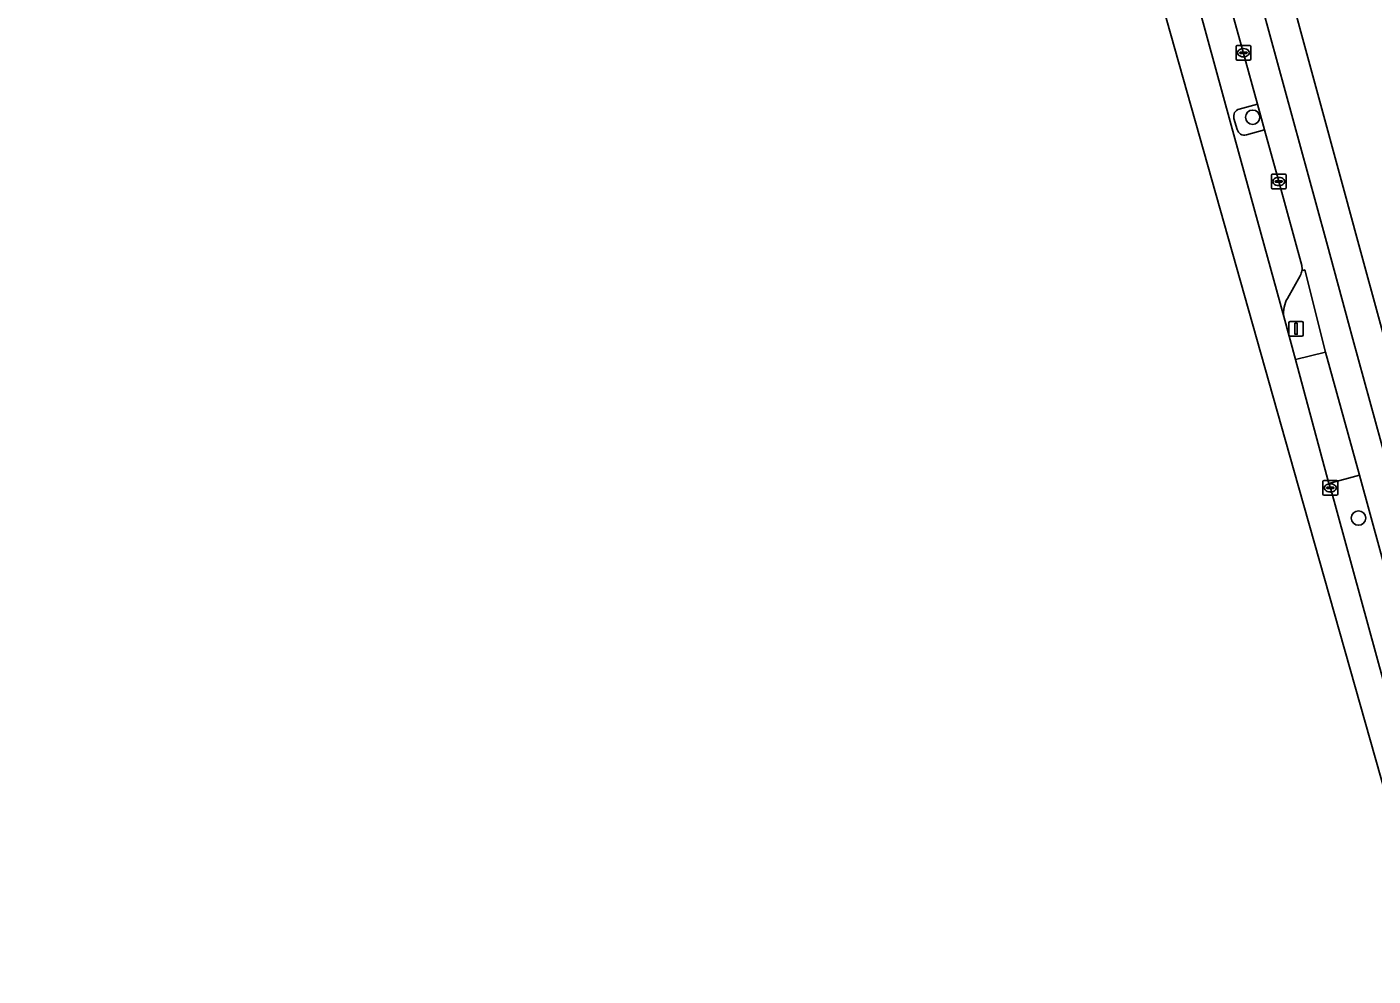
# Model space of a CAD drawing. Extents: x 162542 to 163147, y 380779 to 381521.
# Drawn here: x 162547 to 162638.7, y 380854.5 to 380919.2 of the extents above; entities that cross this region are included whole.
import ezdxf

# ---------------------------------------------------------------- set-up
doc = ezdxf.new("R2010")
doc.units = 0
for name, color, linetype in [('IMGEO_Berm_groen', 7, 'Continuous'), ('IMGEO_Boom', 7, 'Continuous'), ('IMGEO_Erf', 7, 'Continuous'), ('IMGEO_Fietspad_gesloten', 7, 'Continuous'), ('IMGEO_Kolk', 7, 'Continuous'), ('IMGEO_Lichtmast', 7, 'Continuous'), ('IMGEO_Parkeervlak_open', 7, 'Continuous'), ('IMGEO_Rijbaan_regionaal_gesloten', 7, 'Continuous'), ('IMGEO_Verkeerseiland_groen', 7, 'Continuous'), ('IMGEO_Voetpad_open', 7, 'Continuous')]:
    doc.layers.add(name, color=color, linetype=linetype)

msp = doc.modelspace()

# ---------------------------------------------------------------- linework, layer by layer
at = {"layer": 'IMGEO_Berm_groen'}
for points in [[(162630.847, 380913.918), (162629.606, 380913.573)], [(162630.088, 380911.825), (162631.327, 380912.173), (162630.847, 380913.918)], [(162629.242, 380912.948), (162629.463, 380912.189)], [(162637.798, 380888.619), (162635.718, 380888.044), (162635.811, 380887.746), (162639.938, 380872.72), (162640.282, 380871.544)], [(162641.425, 380875.317), (162637.798, 380888.619)]]:
    msp.add_lwpolyline(points, dxfattribs=at)
for centre, start, end in [((162629.715, 380913.091), 102.70675, 196.86021), ((162629.945, 380912.298), 192.70675, 286.86021)]:
    msp.add_arc(centre, 0.494, start, end, dxfattribs=at)
at = {"layer": 'IMGEO_Boom'}
for centre in [(162630.517, 380913.025), (162637.731, 380885.689)]:
    msp.add_circle(centre, 0.489, dxfattribs=at)
at = {"layer": 'IMGEO_Erf'}
msp.add_lwpolyline([(162630.628, 380930.559), (162636.833, 380907.747), (162637.627, 380904.829), (162639.374, 380898.406), (162640.423, 380894.548), (162641.657, 380889.996), (162644.783, 380878.463), (162646.531, 380872.082)], dxfattribs=at)
at = {"layer": 'IMGEO_Fietspad_gesloten'}
for points in [[(162643.462, 380875.449), (162639.655, 380889.439), (162637.353, 380897.897), (162637.06, 380898.972), (162635.614, 380904.269), (162634.818, 380907.18), (162628.553, 380930.119), (162627.119, 380935.366), (162613.988, 380983.443), (162609.049, 381001.918), (162603.581, 381022.358), (162590.197, 381071.276), (162588.809, 381076.324), (162582.093, 381100.864), (162580.289, 381107.447), (162569.546, 381146.716), (162569.494, 381146.907), (162565.078, 381163.085), (162555.861, 381196.62), (162551.297, 381213.188), (162551.179, 381213.625), (162548.732, 381222.717), (162546.96, 381221.17)], [(162628.379, 380922.884), (162629.88, 380917.458), (162630.847, 380913.918), (162631.327, 380912.173), (162632.295, 380908.642), (162633.857, 380902.924)], [(162633.876, 380902.558), (162634.064, 380902.611), (162635.479, 380897.013), (162637.798, 380888.619), (162641.425, 380875.317)]]:
    msp.add_lwpolyline(points, dxfattribs=at)
msp.add_arc((162633.018, 380902.697), 0.87, 350.80742, 15.13598, dxfattribs=at)
at = {"layer": 'IMGEO_Kolk'}
for p, q in [((162629.388, 380916.997), (162629.388, 380917.849)), ((162629.463, 380917.923), (162630.315, 380917.923)), ((162629.647, 380917.417), (162629.647, 380917.429)), ((162630.085, 380917.38), (162629.687, 380917.38)), ((162629.69, 380917.466), (162630.088, 380917.466)), ((162629.876, 380917.703), (162629.901, 380917.703)), ((162630.131, 380917.429), (162630.131, 380917.417)), ((162630.389, 380917.849), (162630.389, 380916.997)), ((162630.315, 380916.923), (162629.463, 380916.923)), ((162629.899, 380917.143), (162629.874, 380917.143)), ((162631.794, 380908.216), (162631.794, 380909.068)), ((162631.869, 380909.142), (162632.721, 380909.142)), ((162632.795, 380909.068), (162632.795, 380908.216)), ((162632.721, 380908.142), (162631.869, 380908.142)), ((162632.053, 380908.636), (162632.053, 380908.648)), ((162632.491, 380908.599), (162632.093, 380908.599)), ((162632.096, 380908.685), (162632.494, 380908.685)), ((162632.305, 380908.362), (162632.28, 380908.362)), ((162632.282, 380908.922), (162632.307, 380908.922)), ((162632.537, 380908.648), (162632.537, 380908.636)), ((162635.31, 380887.32), (162635.31, 380888.172)), ((162635.385, 380888.246), (162636.237, 380888.246)), ((162635.798, 380888.026), (162635.823, 380888.026)), ((162636.311, 380888.172), (162636.311, 380887.32)), ((162636.237, 380887.246), (162635.385, 380887.246)), ((162635.569, 380887.74), (162635.569, 380887.752)), ((162636.007, 380887.703), (162635.609, 380887.703)), ((162635.612, 380887.789), (162636.01, 380887.789)), ((162635.821, 380887.466), (162635.796, 380887.466)), ((162636.053, 380887.752), (162636.053, 380887.74))]:
    msp.add_line(p, q, dxfattribs=at)
for points in [[(162629.388, 380916.997), (162629.388, 380917.849)], [(162629.463, 380917.923), (162630.315, 380917.923)], [(162630.389, 380917.849), (162630.389, 380916.997)], [(162630.315, 380916.923), (162629.463, 380916.923)], [(162631.794, 380908.216), (162631.794, 380909.068)], [(162631.869, 380909.142), (162632.721, 380909.142)], [(162632.795, 380909.068), (162632.795, 380908.216)], [(162632.721, 380908.142), (162631.869, 380908.142)], [(162635.31, 380887.32), (162635.31, 380888.172)], [(162635.385, 380888.246), (162636.237, 380888.246)], [(162636.311, 380888.172), (162636.311, 380887.32)], [(162636.237, 380887.246), (162635.385, 380887.246)]]:
    msp.add_lwpolyline(points, dxfattribs=at)
for centre, radius, start, end in [((162629.465, 380917.847), 0.0765, 91.55205, 178.44795), ((162629.465, 380917.847), 0.0765, 91.55205, 178.44795), ((162629.687, 380917.426), 0.0403, 85.87752, 175.75265), ((162629.684, 380917.416), 0.0366, 178.93798, 274.71019), ((162630.088, 380917.423), 0.043, 264.86636, 352.45326), ((162630.092, 380917.428), 0.0386, 1.73085, 96.63898), ((162630.313, 380917.847), 0.0765, 1.55205, 88.44795), ((162630.313, 380917.847), 0.0765, 1.55205, 88.44795), ((162629.465, 380916.999), 0.0765, 181.55205, 268.44795), ((162629.465, 380916.999), 0.0765, 181.55205, 268.44795), ((162630.313, 380916.999), 0.0765, 271.55205, 358.44795), ((162630.313, 380916.999), 0.0765, 271.55205, 358.44795), ((162631.871, 380909.066), 0.0765, 91.55205, 178.44795), ((162631.871, 380909.066), 0.0765, 91.55205, 178.44795), ((162632.719, 380909.066), 0.0765, 1.55205, 88.44795), ((162632.719, 380909.066), 0.0765, 1.55205, 88.44795), ((162631.871, 380908.218), 0.0765, 181.55205, 268.44795), ((162631.871, 380908.218), 0.0765, 181.55205, 268.44795), ((162632.093, 380908.645), 0.0403, 85.87752, 175.75265), ((162632.09, 380908.635), 0.0366, 178.93798, 274.71019), ((162632.494, 380908.642), 0.043, 264.86636, 352.45326), ((162632.498, 380908.647), 0.0386, 1.73085, 96.63898), ((162632.719, 380908.218), 0.0765, 271.55205, 358.44795), ((162632.719, 380908.218), 0.0765, 271.55205, 358.44795), ((162635.387, 380888.17), 0.0765, 91.55205, 178.44795), ((162635.387, 380888.17), 0.0765, 91.55205, 178.44795), ((162636.235, 380888.17), 0.0765, 1.55205, 88.44795), ((162636.235, 380888.17), 0.0765, 1.55205, 88.44795), ((162635.387, 380887.322), 0.0765, 181.55205, 268.44795), ((162635.387, 380887.322), 0.0765, 181.55205, 268.44795), ((162635.609, 380887.749), 0.0403, 85.87752, 175.75265), ((162635.606, 380887.739), 0.0366, 178.93798, 274.71019), ((162636.01, 380887.746), 0.043, 264.86636, 352.45326), ((162636.014, 380887.751), 0.0386, 1.73085, 96.63898), ((162636.235, 380887.322), 0.0765, 271.55205, 358.44795), ((162636.235, 380887.322), 0.0765, 271.55205, 358.44795)]:
    msp.add_arc(centre, radius, start, end, dxfattribs=at)
for centre, major_axis, ratio, start_param, end_param in [((162629.875, 380917.423), (-0.387, 0.002), 0.722429, 4.712389, 7.853982), ((162629.9, 380917.423), (-0.39, 0.002), 0.717154, 1.570796, 4.712389), ((162632.281, 380908.642), (-0.387, 0.002), 0.722429, 4.712389, 7.853982), ((162632.306, 380908.642), (-0.39, 0.002), 0.717154, 1.570796, 4.712389), ((162635.797, 380887.746), (-0.387, 0.002), 0.722429, 4.712389, 7.853982), ((162635.822, 380887.746), (-0.39, 0.002), 0.717154, 1.570796, 4.712389)]:
    msp.add_ellipse(centre, major_axis=major_axis, ratio=ratio, start_param=start_param, end_param=end_param, dxfattribs=at)
at = {"layer": 'IMGEO_Lichtmast'}
for p, q in [((162632.98, 380898.196), (162632.98, 380898.996)), ((162632.98, 380898.996), (162632.98, 380898.196)), ((162633.08, 380899.096), (162633.87, 380899.096)), ((162633.87, 380899.096), (162633.08, 380899.096)), ((162633.97, 380898.996), (162633.97, 380898.196)), ((162633.97, 380898.196), (162633.97, 380898.996)), ((162633.87, 380898.096), (162633.08, 380898.096)), ((162633.08, 380898.096), (162633.87, 380898.096))]:
    msp.add_line(p, q, dxfattribs=at)
msp.add_lwpolyline([(162633.4, 380898.971), (162633.55, 380898.971), (162633.55, 380898.221), (162633.4, 380898.221), (162633.4, 380898.971)], dxfattribs=at)
for centre, start, end in [((162633.08, 380898.996), 90, 180), ((162633.08, 380898.996), 90, 180), ((162633.87, 380898.996), 0, 90), ((162633.87, 380898.996), 360, 90), ((162633.08, 380898.196), 180, 270), ((162633.08, 380898.196), 180, 270), ((162633.87, 380898.196), 270, 0), ((162633.87, 380898.196), 270, 0)]:
    msp.add_arc(centre, 0.1, start, end, dxfattribs=at)
at = {"layer": 'IMGEO_Parkeervlak_open'}
for points in [[(162607.853, 380986.486), (162614.338, 380963.116), (162614.179, 380963.071), (162615.549, 380958.056), (162615.75, 380957.284), (162618.814, 380946.04), (162619.024, 380945.389), (162622.251, 380937.208), (162622.511, 380936.425), (162629.06, 380912.479), (162632.641, 380899.441)], [(162629.606, 380913.573), (162630.847, 380913.918), (162629.88, 380917.458), (162628.379, 380922.884), (162627.142, 380922.554)], [(162629.463, 380912.189), (162629.242, 380912.948)], [(162633.857, 380902.924), (162632.295, 380908.642), (162631.327, 380912.173), (162630.088, 380911.825)], [(162632.882, 380900.671), (162633.746, 380902.215)]]:
    msp.add_lwpolyline(points, dxfattribs=at)
for centre, radius, start, end in [((162629.715, 380913.091), 0.494, 102.70675, 196.86021), ((162629.945, 380912.298), 0.494, 192.70675, 286.86021), ((162632.998, 380902.695), 0.888, 327.33016, 351.15555), ((162633.018, 380902.697), 0.87, 350.80742, 15.13598), ((162634.653, 380899.685), 2.027, 150.90074, 186.92765)]:
    msp.add_arc(centre, radius, start, end, dxfattribs=at)
at = {"layer": 'IMGEO_Rijbaan_regionaal_gesloten'}
msp.add_lwpolyline([(162640.282, 380871.544), (162639.938, 380872.72), (162635.811, 380887.746), (162635.718, 380888.044), (162633.428, 380896.495), (162632.641, 380899.441), (162629.06, 380912.479), (162622.511, 380936.425), (162622.251, 380937.208), (162619.024, 380945.389), (162618.814, 380946.04), (162615.75, 380957.284), (162615.549, 380958.056), (162614.179, 380963.071), (162614.338, 380963.116), (162607.853, 380986.486), (162606.175, 380992.527), (162604.23, 380992.009), (162605.912, 380986.053), (162633.329, 380888.962), (162642.357, 380856.991), (162642.974, 380854.453)], dxfattribs=at)
at = {"layer": 'IMGEO_Verkeerseiland_groen'}
for points in [[(162632.641, 380899.441), (162633.428, 380896.495), (162635.479, 380897.013), (162634.064, 380902.611), (162633.876, 380902.558)], [(162633.746, 380902.215), (162632.882, 380900.671)]]:
    msp.add_lwpolyline(points, dxfattribs=at)
for centre, radius, start, end in [((162632.998, 380902.695), 0.888, 327.33016, 351.15555), ((162634.653, 380899.685), 2.027, 150.90074, 186.92765)]:
    msp.add_arc(centre, radius, start, end, dxfattribs=at)
at = {"layer": 'IMGEO_Voetpad_open'}
msp.add_lwpolyline([(162641.657, 380889.996), (162640.423, 380894.548), (162639.374, 380898.406), (162637.627, 380904.829), (162636.833, 380907.747), (162630.628, 380930.559), (162630.597, 380930.676), (162629.166, 380935.922), (162627.119, 380935.366), (162628.553, 380930.119), (162634.818, 380907.18), (162635.614, 380904.269), (162637.06, 380898.972), (162637.353, 380897.897), (162639.655, 380889.439), (162643.462, 380875.449)], dxfattribs=at)
msp.add_lwpolyline([(162635.479, 380897.013), (162633.428, 380896.495), (162635.718, 380888.044), (162637.798, 380888.619)], close=True, dxfattribs=at)

doc.saveas('drawing.dxf')
